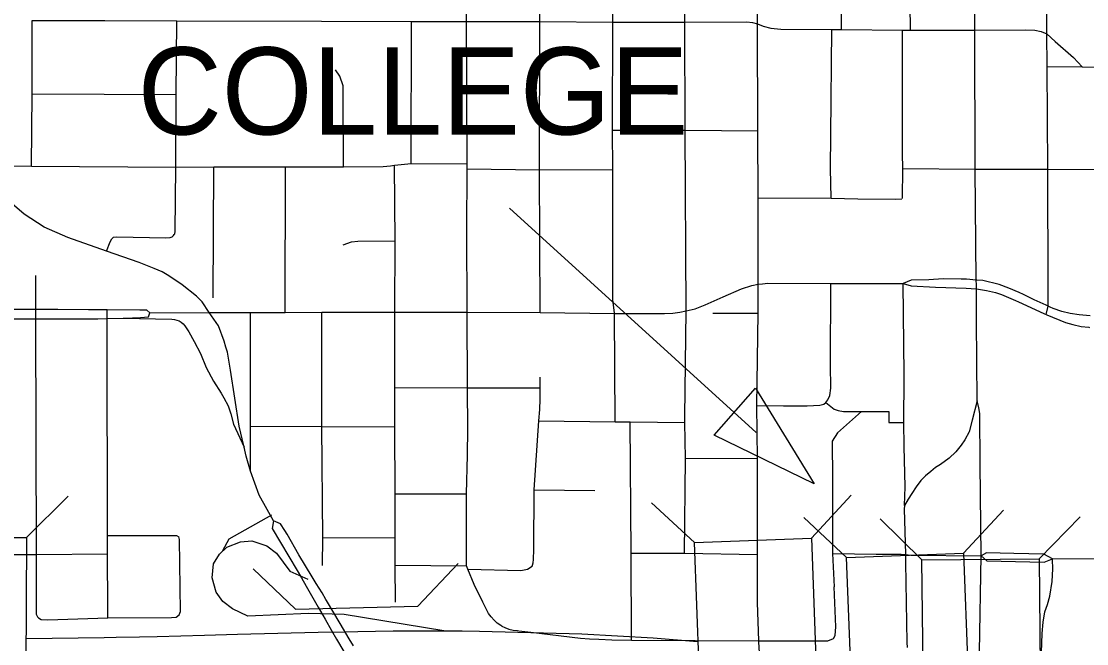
# Model space of a CAD drawing. Extents: x -1403959 to 81668, y -1400582 to 11018.
# Drawn here: x 7081.4 to 7170.1, y 8302.7 to 8354.4 of the extents above; entities that cross this region are included whole.
import ezdxf

# ---------------------------------------------------------------- set-up
doc = ezdxf.new("R2010")
doc.units = 0
for name, color, linetype in [('tdCiAirportTxt', 7, 'Continuous'), ('tdCiCityStreetTxt', 7, 'Continuous'), ('tdCiHydroTxt', 7, 'Continuous'), ('tdCiSectNmbr', 7, 'Continuous'), ('tdCiSectTwpRng', 7, 'Continuous'), ('tdCoPriCL', 7, 'Continuous'), ('tdCoStrucSec', 7, 'Continuous'), ('tdCoSurfEarth', 7, 'Continuous')]:
    doc.layers.add(name, color=color, linetype=linetype)

msp = doc.modelspace()

# ---------------------------------------------------------------- linework, layer by layer
at = {"layer": 'tdCiAirportTxt'}
msp.add_lwpolyline([(7081.802, 8303.098), (7088.321, 8303.186), (7089.301, 8303.192), (7091.256, 8303.227), (7092.717, 8303.255), (7096.667, 8303.357), (7099.415, 8303.446), (7106.126, 8303.612), (7108.346, 8303.651), (7109.425, 8303.677), (7112.37, 8303.73), (7118.092, 8303.727), (7119.546, 8303.697), (7128.063, 8303.474), (7134.003, 8303.139), (7137.361, 8302.86), (7137.739, 8302.837)], dxfattribs=at)
at = {"layer": 'tdCiCityStreetTxt'}
for p, q in [((7081.847, 8311.491), (7085.313, 8314.921)), ((7147.173, 8311.433), (7150.491, 8315.006)), ((7137.435, 8311.073), (7133.862, 8314.392)), ((7150.101, 8309.827), (7146.528, 8313.145)), ((7156.375, 8309.623), (7152.89, 8313.034)), ((7159.839, 8310.186), (7163.157, 8313.76)), ((7166.119, 8309.728), (7169.53, 8313.213)), ((7072.102, 8311.543), (7081.847, 8311.491)), ((7081.847, 8311.491), (7081.732, 8290.046)), ((7137.435, 8311.073), (7147.173, 8311.433)), ((7147.173, 8311.433), (7147.965, 8290.002)), ((7138.227, 8289.643), (7137.435, 8311.073)), ((7150.101, 8309.827), (7159.839, 8310.186)), ((7150.893, 8288.396), (7150.101, 8309.827)), ((7156.375, 8309.623), (7166.119, 8309.728)), ((7156.606, 8288.179), (7156.375, 8309.623)), ((7159.839, 8310.186), (7160.631, 8288.756)), ((7166.119, 8309.728), (7166.35, 8288.284))]:
    msp.add_line(p, q, dxfattribs=at)
at = {"layer": 'tdCiHydroTxt'}
for points in [[(7148.363, 8322.723), (7149.072, 8322.166), (7149.387, 8322.064), (7149.835, 8321.988), (7151.338, 8321.988), (7153.603, 8321.988), (7153.608, 8321.075), (7154.862, 8321.075)], [(7151.338, 8321.988), (7149.338, 8320.198), (7148.89, 8319.518), (7148.891, 8319.429)], [(7148.891, 8319.429), (7148.926, 8316.457), (7148.925, 8310.177), (7149.056, 8307.389)], [(7148.925, 8310.177), (7150.761, 8310.143), (7152.562, 8310.12), (7154.632, 8310.118), (7154.994, 8310.08)]]:
    msp.add_lwpolyline(points, dxfattribs=at)
at = {"layer": 'tdCiSectNmbr'}
for points in [[(7160.899, 8332.515), (7160.896, 8332.911), (7160.812, 8342.152), (7160.767, 8353.703), (7160.748, 8366.405), (7160.748, 8366.405)], [(7081.637, 8338.406), (7080.443, 8339.413), (7079.291, 8340.502)], [(7094.792, 8332.517), (7093.702, 8333.273), (7093.122, 8333.589), (7092.471, 8333.889), (7091.222, 8334.364), (7088.507, 8335.313), (7085.281, 8336.445), (7083.317, 8337.325), (7081.637, 8338.406)], [(7098.442, 8327.329), (7098.287, 8327.836), (7097.819, 8329.102), (7097.426, 8329.665), (7097.045, 8330.211), (7096.464, 8331.109), (7095.989, 8331.567), (7094.793, 8332.517), (7094.792, 8332.517)], [(7097.044, 8330.211), (7097.045, 8330.211), (7100.486, 8330.212), (7103.365, 8330.219), (7106.425, 8330.239), (7112.499, 8330.256), (7118.518, 8330.239), (7124.585, 8330.206), (7130.791, 8330.14), (7134.93, 8330.14), (7135.624, 8330.173), (7136.218, 8330.256), (7136.747, 8330.355), (7137.49, 8330.52), (7138.316, 8330.851), (7139.835, 8331.528), (7141.348, 8332.188), (7142.214, 8332.456), (7142.735, 8332.568), (7143.114, 8332.613), (7143.556, 8332.65), (7148.791, 8332.634), (7154.805, 8332.64)], [(7142.789, 8302.876), (7142.789, 8302.897), (7142.695, 8306.1), (7142.674, 8310.088), (7142.673, 8318.052), (7142.641, 8322.467), (7142.743, 8330.165), (7142.735, 8332.568)], [(7160.928, 8332.909), (7160.896, 8332.911), (7160.085, 8332.975), (7159.632, 8332.975), (7158.133, 8333.014), (7156.95, 8332.936), (7155.471, 8332.916), (7154.805, 8332.64)], [(7154.805, 8332.64), (7155.471, 8332.443), (7157.502, 8332.324), (7160.046, 8332.245), (7160.874, 8332.184)], [(7154.805, 8332.64), (7154.805, 8332.64)], [(7160.922, 8329.514), (7160.902, 8332.182), (7160.899, 8332.515), (7160.899, 8332.515)], [(7164.45, 8331.868), (7163.593, 8332.248), (7162.811, 8332.553), (7161.446, 8332.871), (7160.928, 8332.909)], [(7160.874, 8332.184), (7160.902, 8332.182), (7161.737, 8332.036), (7162.48, 8331.877), (7162.997, 8331.704), (7163.779, 8331.386), (7164.15, 8331.21)], [(7167.037, 8330.669), (7166.88, 8330.739), (7166.705, 8330.816), (7165.709, 8331.279), (7164.822, 8331.703), (7164.45, 8331.868)], [(7164.15, 8331.21), (7164.398, 8331.092), (7166.528, 8330.126), (7166.723, 8330.046), (7166.763, 8330.03)], [(7170.382, 8329.947), (7169.446, 8330.008), (7168.716, 8330.126), (7168.006, 8330.303), (7167.306, 8330.55), (7167.037, 8330.669)], [(7082.551, 8330.456), (7078.989, 8330.463), (7076.622, 8330.422), (7076.337, 8330.417), (7073.655, 8330.407)], [(7084.439, 8330.453), (7082.609, 8330.456), (7082.551, 8330.456)], [(7088.514, 8330.431), (7087.007, 8330.448), (7084.439, 8330.453)], [(7092.117, 8330.18), (7091.852, 8330.402), (7091.269, 8330.402), (7088.568, 8330.431), (7088.514, 8330.431)], [(7088.521, 8329.712), (7088.57, 8329.713), (7089.889, 8329.74), (7090.012, 8329.742), (7091.331, 8329.804), (7091.99, 8329.85), (7092.117, 8330.18)], [(7092.117, 8330.18), (7092.117, 8330.18), (7097.044, 8330.211)], [(7166.763, 8330.03), (7168.312, 8329.396), (7168.923, 8329.209), (7169.623, 8329.061), (7170.254, 8328.982), (7170.33, 8328.979)], [(7073.659, 8329.656), (7076.626, 8329.676), (7079.648, 8329.697), (7082.55, 8329.697)], [(7082.55, 8329.697), (7082.61, 8329.697), (7084.438, 8329.697)], [(7084.438, 8329.697), (7087.774, 8329.697), (7088.521, 8329.712)], [(7160.968, 8322.86), (7160.922, 8329.514)], [(7099.545, 8320.77), (7098.833, 8325.415), (7098.569, 8326.911), (7098.442, 8327.329)], [(7161.222, 8317.598), (7161.196, 8321.82), (7161.094, 8322.285), (7160.968, 8322.86)], [(7102.395, 8312.87), (7101.207, 8315.014), (7100.499, 8317.021), (7100.127, 8318.248), (7099.948, 8319.023), (7099.923, 8319.13), (7099.545, 8320.77)], [(7161.162, 8301.962), (7161.162, 8301.988), (7161.291, 8309.957), (7161.222, 8317.598)], [(7102.395, 8312.87), (7102.293, 8312.243), (7104.367, 8308.75), (7104.738, 8308.125), (7105.124, 8307.452)], [(7103.352, 8312.08), (7102.997, 8312.636), (7102.395, 8312.87)], [(7106.77, 8306.342), (7106.445, 8306.88), (7105.966, 8307.671), (7105.627, 8308.227), (7104.508, 8310.061), (7103.552, 8311.767), (7103.352, 8312.08)], [(7105.124, 8307.452), (7106.014, 8305.898)], [(7106.014, 8305.898), (7106.131, 8305.694), (7106.693, 8304.701), (7107.227, 8303.758), (7107.642, 8303.044), (7108.249, 8302.002)], [(7109.06, 8302.483), (7108.706, 8303.072), (7107.952, 8304.326), (7106.823, 8306.254), (7106.77, 8306.342)], [(7143.339, 8295.557), (7143.021, 8299.153), (7142.791, 8302.813), (7142.789, 8302.876)]]:
    msp.add_lwpolyline(points, dxfattribs=at)
at = {"layer": 'tdCiSectTwpRng'}
for points in [[(7142.675, 8354.233), (7142.724, 8366.469), (7142.693, 8378.618), (7142.686, 8386.954), (7142.623, 8395.25), (7142.674, 8402.816), (7142.626, 8411.23), (7142.592, 8413.343), (7142.62, 8414.165), (7142.644, 8414.435)], [(7124.585, 8330.206), (7124.553, 8342.079), (7124.575, 8354.428), (7124.563, 8366.531), (7124.635, 8378.702), (7124.592, 8387.087), (7124.6, 8395.284)], [(7130.789, 8330.158), (7130.647, 8331.294), (7130.631, 8342.099), (7130.615, 8345.372), (7130.642, 8354.372), (7130.559, 8366.531), (7130.599, 8378.65)], [(7166.806, 8350.679), (7166.764, 8353.397), (7166.731, 8356.719), (7166.746, 8366.447), (7166.673, 8377.353), (7166.666, 8378.479)], [(7118.518, 8330.239), (7118.482, 8337.012), (7118.519, 8342.179), (7118.522, 8342.58), (7118.451, 8354.414), (7118.528, 8360.616), (7118.514, 8366.519)], [(7136.625, 8354.372), (7136.617, 8366.011), (7136.591, 8366.484)], [(7149.668, 8353.759), (7149.622, 8366.456)], [(7155.409, 8353.717), (7155.241, 8366.438)], [(7082.26, 8342.379), (7082.311, 8348.405), (7082.328, 8354.5)], [(7082.328, 8354.5), (7082.328, 8354.5), (7088.361, 8354.496), (7094.356, 8354.483), (7106.388, 8354.455), (7113.891, 8354.414)], [(7094.269, 8342.295), (7094.314, 8348.355), (7094.356, 8354.483)], [(7113.847, 8342.611), (7113.891, 8354.414)], [(7113.891, 8354.414), (7113.891, 8354.414), (7118.45, 8354.414)], [(7118.45, 8354.414), (7118.451, 8354.414), (7124.575, 8354.428), (7130.642, 8354.372), (7136.625, 8354.372), (7141.783, 8354.386), (7142.257, 8354.331), (7142.675, 8354.233)], [(7136.747, 8330.355), (7136.671, 8345.372), (7136.625, 8354.372)], [(7142.735, 8332.568), (7142.744, 8339.745), (7142.703, 8345.325), (7142.675, 8354.233)], [(7142.675, 8354.233), (7142.675, 8354.233), (7143.162, 8354.024), (7143.789, 8353.871), (7144.625, 8353.801), (7148.86, 8353.773), (7149.668, 8353.759), (7154.754, 8353.717), (7155.409, 8353.717), (7160.767, 8353.703)], [(7148.827, 8339.723), (7148.763, 8342.201), (7148.789, 8345), (7148.86, 8353.773)], [(7154.759, 8339.703), (7154.77, 8342.208), (7154.759, 8343.433), (7154.754, 8353.717)], [(7160.767, 8353.703), (7165.009, 8353.731), (7165.762, 8353.704), (7166.291, 8353.592), (7166.764, 8353.397)], [(7166.764, 8353.397), (7167.447, 8352.756), (7168.979, 8351.418), (7169.718, 8350.665)], [(7108.214, 8342.346), (7108.194, 8349.067), (7107.925, 8349.875), (7107.575, 8350.414)], [(7166.723, 8330.046), (7166.88, 8330.739), (7166.876, 8332.188), (7166.848, 8342.152), (7166.806, 8350.679)], [(7166.806, 8350.679), (7169.718, 8350.665)], [(7169.718, 8350.665), (7169.718, 8350.665), (7172.649, 8350.604), (7173.844, 8350.61), (7182.001, 8350.596), (7185.207, 8350.599), (7190.844, 8350.537)], [(7082.311, 8348.405), (7094.314, 8348.355)], [(7130.615, 8345.372), (7136.671, 8345.372), (7142.703, 8345.325)], [(7078.086, 8342.423), (7078.268, 8342.413), (7082.26, 8342.379)], [(7082.26, 8342.379), (7094.269, 8342.295), (7097.425, 8342.345), (7103.395, 8342.346), (7108.214, 8342.346)], [(7094.138, 8336.702), (7094.18, 8336.761), (7094.229, 8336.952), (7094.269, 8342.295)], [(7097.372, 8331.445), (7097.425, 8342.345)], [(7103.365, 8330.219), (7103.395, 8342.346)], [(7108.214, 8342.346), (7111.516, 8342.36), (7112.143, 8342.43), (7112.482, 8342.485), (7113.847, 8342.611)], [(7112.499, 8330.256), (7112.516, 8336.182), (7112.482, 8342.485)], [(7113.847, 8342.611), (7118.522, 8342.58)], [(7118.519, 8342.179), (7124.553, 8342.079), (7130.631, 8342.099)], [(7154.77, 8342.208), (7160.812, 8342.152)], [(7160.812, 8342.152), (7166.848, 8342.152), (7172.705, 8342.125), (7182.014, 8342.108)], [(7142.744, 8339.745), (7148.827, 8339.723), (7151.023, 8339.671), (7154.181, 8339.646), (7154.703, 8339.669)], [(7088.507, 8335.313), (7088.794, 8336.087), (7088.944, 8336.345), (7089.091, 8336.47), (7089.366, 8336.52), (7093.432, 8336.42), (7093.814, 8336.445), (7093.956, 8336.503), (7094.072, 8336.611), (7094.138, 8336.702)], [(7108.197, 8335.855), (7108.882, 8336.093), (7109.433, 8336.153), (7112.516, 8336.182)], [(7082.836, 8304.797), (7082.826, 8304.803), (7082.689, 8305.09), (7082.671, 8310.094), (7082.61, 8329.697), (7082.609, 8330.179), (7082.609, 8330.456), (7082.61, 8333.302)], [(7148.363, 8322.723), (7148.551, 8322.954), (7148.718, 8323.314), (7148.795, 8323.93), (7148.77, 8325.869), (7148.791, 8332.634)], [(7154.898, 8324.797), (7154.9, 8325.06), (7154.805, 8332.64)], [(7088.611, 8304.807), (7088.608, 8305.66), (7088.591, 8310.148), (7088.575, 8311.662), (7088.57, 8328.172), (7088.57, 8329.713), (7088.57, 8330.18), (7088.568, 8330.431)], [(7100.499, 8317.021), (7100.495, 8320.763), (7100.486, 8330.212)], [(7106.471, 8309.159), (7106.498, 8311.466), (7106.421, 8320.725), (7106.425, 8330.239)], [(7112.542, 8306.126), (7112.529, 8309.206), (7112.54, 8311.49), (7112.521, 8315.136), (7112.512, 8320.703), (7112.512, 8323.979), (7112.499, 8330.256)], [(7118.451, 8315.126), (7118.54, 8318.336), (7118.579, 8320.531), (7118.539, 8323.941), (7118.518, 8330.239)], [(7130.791, 8330.14), (7130.789, 8330.158)], [(7130.837, 8321.128), (7130.791, 8330.14)], [(7136.644, 8321.569), (7136.747, 8330.355)], [(7138.956, 8330.157), (7142.743, 8330.165)], [(7089.889, 8329.74), (7093.937, 8329.651), (7094.148, 8329.637), (7094.354, 8329.59), (7094.55, 8329.51), (7094.73, 8329.4), (7094.89, 8329.261), (7095.025, 8329.099), (7095.363, 8328.608), (7095.807, 8327.811), (7096.313, 8326.799), (7096.788, 8325.634), (7097.417, 8324.515), (7098.046, 8323.503), (7098.275, 8323.119), (7098.628, 8322.46), (7098.858, 8321.786), (7099.073, 8320.927), (7099.948, 8319.023)], [(7124.608, 8323.014), (7124.604, 8323.953), (7124.599, 8324.847)], [(7154.923, 8314.169), (7154.965, 8315.713), (7154.9, 8319.077), (7154.862, 8321.075), (7154.898, 8324.797)], [(7112.512, 8323.979), (7118.539, 8323.941), (7124.604, 8323.953)], [(7123.96, 8309.193), (7124.02, 8309.375), (7124.042, 8309.672), (7124.059, 8310.51), (7124.1, 8315.461), (7124.498, 8321.197), (7124.57, 8322.147), (7124.608, 8323.014)], [(7142.641, 8322.467), (7144.854, 8322.441), (7146.818, 8322.441), (7147.871, 8322.505), (7148.192, 8322.595), (7148.363, 8322.723)], [(7160.968, 8322.86), (7160.557, 8321.26), (7160.295, 8320.29), (7159.942, 8319.622), (7159.645, 8319.189), (7159.189, 8318.618), (7158.642, 8318.105), (7157.912, 8317.58), (7157.502, 8317.317), (7157.102, 8316.998), (7156.669, 8316.633), (7156.281, 8316.245), (7155.894, 8315.709), (7155.532, 8315.144), (7155.229, 8314.676), (7154.923, 8314.169)], [(7124.498, 8321.197), (7130.837, 8321.128), (7132.091, 8321.128), (7136.641, 8321.064)], [(7132.192, 8302.949), (7132.166, 8310.194), (7132.091, 8321.128)], [(7136.599, 8310.194), (7136.684, 8318.074), (7136.641, 8321.064), (7136.644, 8321.569)], [(7100.495, 8320.763), (7106.421, 8320.725), (7112.512, 8320.703)], [(7142.673, 8318.052), (7136.684, 8318.074)], [(7112.521, 8315.136), (7118.451, 8315.126)], [(7118.472, 8309.143), (7118.451, 8315.126)], [(7124.1, 8315.461), (7129.155, 8315.408)], [(7154.923, 8314.169), (7154.9, 8313.84), (7154.998, 8310.117), (7154.998, 8310.079), (7154.999, 8310.037), (7155.009, 8309.407)], [(7088.575, 8311.662), (7093.864, 8311.66), (7094.325, 8311.669), (7094.517, 8311.545), (7094.519, 8311.538)], [(7094.547, 8305.074), (7094.66, 8305.33), (7094.584, 8311.334), (7094.519, 8311.538)], [(7106.498, 8311.466), (7106.522, 8311.466)], [(7106.522, 8311.466), (7112.54, 8311.49)], [(7064.788, 8310.139), (7069.894, 8310.12), (7070.726, 8310.117), (7071.527, 8310.114), (7076.728, 8310.094), (7082.671, 8310.094), (7088.591, 8310.148)], [(7132.166, 8310.194), (7136.599, 8310.194), (7142.674, 8310.088)], [(7154.994, 8310.08), (7154.998, 8310.079), (7155.452, 8310.032), (7161.291, 8309.957)], [(7155.009, 8309.407), (7155.122, 8302.75), (7155.129, 8302.339)], [(7167.239, 8309.706), (7166.523, 8310.113), (7164.028, 8310.172), (7161.751, 8310.221), (7161.291, 8309.957)], [(7161.291, 8309.957), (7161.781, 8309.561), (7166.542, 8309.442), (7167.239, 8309.706)], [(7166.313, 8301.915), (7166.364, 8303.517), (7166.46, 8304.441), (7166.594, 8305.306), (7166.81, 8305.911), (7167.012, 8306.621), (7167.201, 8307.824), (7167.259, 8308.882), (7167.24, 8309.676)], [(7167.239, 8309.706), (7176.488, 8309.741)], [(7167.24, 8309.676), (7167.239, 8309.706)], [(7112.529, 8309.206), (7118.472, 8309.143)], [(7121.415, 8304.129), (7121.328, 8304.174), (7121.029, 8304.378), (7120.756, 8304.617), (7120.514, 8304.886), (7120.305, 8305.182), (7119.827, 8306.108), (7119.104, 8307.592), (7118.584, 8308.847), (7118.472, 8309.143)], [(7118.584, 8308.847), (7122.988, 8308.754), (7123.529, 8308.856), (7123.937, 8309.122), (7123.96, 8309.193)], [(7149.016, 8303.101), (7149.159, 8303.352), (7149.213, 8304.05), (7149.056, 8307.389)], [(7094.294, 8304.878), (7094.306, 8304.879), (7094.547, 8305.074)], [(7082.836, 8304.797), (7083.075, 8304.668), (7083.612, 8304.64), (7088.611, 8304.807), (7093.922, 8304.831), (7094.294, 8304.878)], [(7121.415, 8304.129), (7121.65, 8304.007), (7121.989, 8303.879), (7122.341, 8303.793), (7122.7, 8303.75), (7122.823, 8303.73), (7123.819, 8303.626), (7127.941, 8303.131), (7128.715, 8303.058), (7129.49, 8303.023), (7130.563, 8302.972), (7132.192, 8302.949), (7142.789, 8302.897), (7142.79, 8302.897)], [(7142.79, 8302.897), (7146.545, 8302.904), (7148.532, 8302.904), (7149.016, 8303.101)]]:
    msp.add_lwpolyline(points, dxfattribs=at)
at = {"layer": 'tdCoPriCL'}
for points in [[(7098.198, 8310.412), (7098.704, 8311.374), (7102.254, 8313.378)], [(7100.267, 8304.961), (7099, 8305.565), (7098.193, 8306.178), (7097.634, 8306.953), (7097.306, 8308.151), (7097.42, 8309.31), (7097.906, 8310.119), (7098.523, 8310.688), (7099.661, 8311.143), (7100.587, 8311.208), (7101.839, 8310.802), (7102.651, 8310.2), (7103.773, 8308.689), (7105.267, 8308.029)], [(7116.572, 8303.733), (7108.282, 8305.08), (7105.303, 8305.174), (7100.267, 8304.961)]]:
    msp.add_lwpolyline(points, dxfattribs=at)
at = {"layer": 'tdCoStrucSec'}
msp.add_line((7122.043, 8338.908), (7142.586, 8320.233), dxfattribs=at)
msp.add_line((7122.043, 8338.908), (7142.586, 8320.233), dxfattribs=at)
msp.add_lwpolyline([(7142.527, 8323.907), (7147.401, 8315.96), (7139.074, 8320.002)], close=True, dxfattribs=at)
msp.add_lwpolyline([(7142.527, 8323.907), (7147.401, 8315.96), (7139.074, 8320.002)], close=True, dxfattribs=at)
at = {"layer": 'tdCoSurfEarth'}
for p, q in [((7104.243, 8305.529), (7100.71, 8308.888)), ((7114.409, 8305.787), (7117.769, 8309.322)), ((7104.243, 8305.529), (7114.409, 8305.787))]:
    msp.add_line(p, q, dxfattribs=at)

# ---------------------------------------------------------------- texts
at = {"layer": 'tdCoStrucSec'}
msp.add_text('COLLEGE', height=7.2546, rotation=359.99483, dxfattribs=at).set_placement((7091.095, 8345.025))
msp.add_text('COLLEGE', height=7.2546, rotation=359.99483, dxfattribs=at).set_placement((7091.095, 8345.025))

doc.saveas('drawing.dxf')
